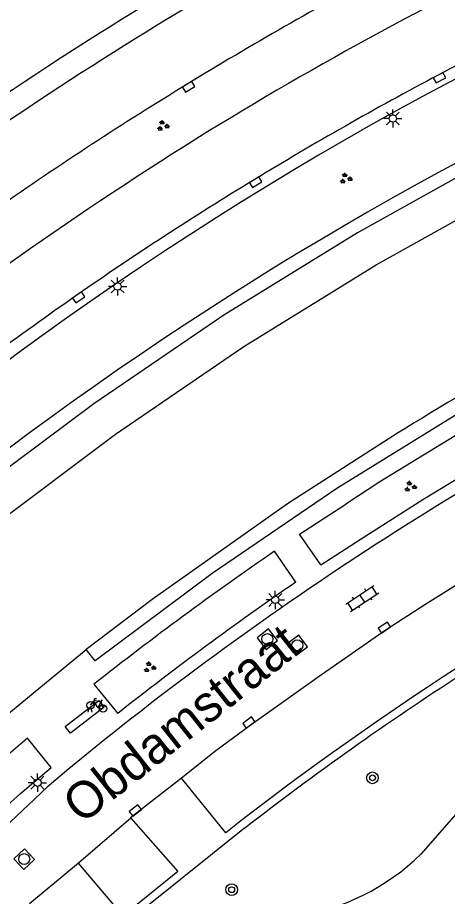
# Model space of a CAD drawing. Extents: x 125000 to 129004, y 397500 to 399008.
# Drawn here: x 127398.7 to 127428.1, y 398601.7 to 398661.9 of the extents above; entities that cross this region are included whole.
import ezdxf

# ---------------------------------------------------------------- set-up
doc = ezdxf.new("R2010")
doc.units = 0
for name, color, linetype in [('gg-anno-openbare ruimte label', 7, 'Continuous'), ('gg-bbg-hoofdgebouw', 7, 'Continuous'), ('gg-bbg-onder overbouw', 7, 'Continuous'), ('gg-bbg-pand overbouw', 7, 'Continuous'), ('gg-knt-BGT kruinlijn', 7, 'Continuous'), ('gg-knt-bovenkant onderkant talud', 7, 'Continuous'), ('gg-knt-onverhard', 7, 'Continuous'), ('gg-knt-verharding', 7, 'Continuous'), ('gg-knt-verharding nz', 7, 'Continuous'), ('gt-symb-boom', 7, 'Continuous'), ('gt-symb-fietsenrek', 7, 'Continuous'), ('gt-symb-groenvak', 7, 'Continuous'), ('gt-symb-klinker verharding', 7, 'Continuous'), ('gt-symb-kolk', 7, 'Continuous'), ('gt-symb-lichtmast', 7, 'Continuous'), ('gt-symb-rioolschacht', 7, 'Continuous')]:
    doc.layers.add(name, color=color, linetype=linetype)

# ---------------------------------------------------------------- blocks, each defined once
blk = doc.blocks.new('gt0-KOLK')
at = {"layer": 'gt-symb-kolk'}
blk.add_lwpolyline([(0, 0), (0.375, 0), (0.375, 0.4), (-0.375, 0.4), (-0.375, 0), (0, 0)], dxfattribs=at)
blk = doc.blocks.new('gt0-BOOM')
at = {"layer": 'gt-symb-boom'}
for radius in [0.4, 0.2]:
    blk.add_circle((0, 0), radius, dxfattribs=at)
blk = doc.blocks.new('gt0-RS')
at = {"layer": 'gt-symb-rioolschacht'}
blk.add_lwpolyline([(-0.5, -0.5), (0.5, -0.5), (0.5, 0.5), (-0.5, 0.5)], close=True, dxfattribs=at)
blk.add_circle((0, 0), 0.375, dxfattribs=at)
blk = doc.blocks.new('gt0-LMAST')
at = {"layer": 'gt-symb-lichtmast'}
for p, q in [((-0.005, 0.246), (-0.005, 0.621)), ((-0.182, 0.173), (-0.447, 0.438)), ((0.172, 0.173), (0.437, 0.438)), ((-0.255, -0.004), (-0.63, -0.004)), ((-0.182, -0.181), (-0.447, -0.446)), ((-0.005, -0.254), (-0.005, -0.629)), ((0.437, -0.446), (0.172, -0.181)), ((0.245, -0.004), (0.62, -0.004))]:
    blk.add_line(p, q, dxfattribs=at)
blk.add_circle((-0.005, -0.004), 0.25, dxfattribs=at)
blk = doc.blocks.new('gt0-KL1')
at = {"layer": 'gt-symb-klinker verharding'}
for p, q in [((-1.15, 0.3), (1.15, 0.3)), ((-1, -0.3), (-1, 0.3)), ((-0.5, 0.3), (-0.5, 0.45)), ((0, -0.3), (0, 0.3)), ((0.5, 0.3), (0.5, 0.45)), ((1, -0.3), (1, 0.3)), ((-1.15, -0.3), (1.15, -0.3)), ((-0.5, -0.45), (-0.5, -0.3)), ((0.5, -0.45), (0.5, -0.3))]:
    blk.add_line(p, q, dxfattribs=at)
blk = doc.blocks.new('gt0-GRVAK')
at = {"layer": 'gt-symb-groenvak'}
for p, q in [((-0.11, 0.189), (-0.228, 0.24)), ((-0.182, 0.153), (0.088, 0.153)), ((-0.091, 0.211), (-0.156, 0.322)), ((-0.047, 0.214), (-0.047, 0.393)), ((-0.004, 0.211), (0.061, 0.322)), ((0.015, 0.189), (0.133, 0.24)), ((0.262, -0.052), (0.197, 0.059)), ((0.305, -0.049), (0.305, 0.13)), ((0.349, -0.052), (0.414, 0.059)), ((-0.245, -0.228), (-0.363, -0.177)), ((-0.318, -0.264), (-0.047, -0.264)), ((-0.226, -0.206), (-0.291, -0.095)), ((-0.183, -0.203), (-0.183, -0.024)), ((-0.139, -0.206), (-0.074, -0.095)), ((-0.12, -0.228), (-0.002, -0.177)), ((0.243, -0.074), (0.125, -0.023)), ((0.17, -0.11), (0.441, -0.11)), ((0.368, -0.074), (0.486, -0.023))]:
    blk.add_line(p, q, dxfattribs=at)
blk = doc.blocks.new('gt0-FREK')
at = {"layer": 'gt-symb-fietsenrek'}
for p, q in [((0.259, 0.762), (0.294, 0.823)), ((0.54, 0.335), (0.259, 0.762)), ((0.294, 0.823), (0.767, 0.714)), ((0.767, 0.714), (0.54, 0.335)), ((0.757, 0.841), (0.866, 0.816)), ((0.767, 0.714), (0.84, 0.822)), ((0.895, 0.252), (0.767, 0.714))]:
    blk.add_line(p, q, dxfattribs=at)
for points in [[(0.036, 0.476), (0.228, 0.708), (0.259, 0.762)], [(0.294, 0.823), (0.36, 0.937), (0.452, 0.935)], [(-0.124, 0), (-0.047, 0.312), (0.053, 0.312), (0.12, 0)], [(0.54, 0.335), (0.555, 0.305), (0.895, 0.252)]]:
    blk.add_lwpolyline(points, dxfattribs=at)
for centre in [(0.036, 0.476), (0.895, 0.252)]:
    blk.add_circle(centre, 0.252, dxfattribs=at)

msp = doc.modelspace()

# ---------------------------------------------------------------- linework, layer by layer
at = {"layer": 'gg-bbg-hoofdgebouw'}
msp.add_lwpolyline([(127387.577, 398605.073), (127395.681, 398612.269), (127403.346, 398618.581)], dxfattribs=at)
at = {"layer": 'gg-bbg-onder overbouw'}
for points in [[(127395.099, 398628.87), (127396.719, 398626.864), (127405.355, 398633.336), (127414.142, 398639.334), (127423.194, 398644.921), (127432.482, 398650.099), (127441.993, 398654.861), (127452.075, 398659.333), (127451.1, 398661.74)], [(127424.658, 398633.392), (127417.133, 398628.546), (127407.875, 398622.006), (127403.346, 398618.581)]]:
    msp.add_lwpolyline(points, dxfattribs=at)
msp.add_arc((127534.454, 398456.434), 208.253, 115.88524, 121.8181, dxfattribs=at)
at = {"layer": 'gg-bbg-pand overbouw'}
for points in [[(127451.1, 398661.74), (127440.918, 398657.163), (127431.288, 398652.342), (127421.909, 398647.112), (127412.764, 398641.469), (127403.875, 398635.401), (127395.099, 398628.87)], [(127460.979, 398651.501), (127461.347, 398650.575), (127453.704, 398647.404), (127447.154, 398644.434), (127437.92, 398639.818), (127429.161, 398634.938), (127420.506, 398629.597), (127411.977, 398623.786), (127403.961, 398617.798), (127403.346, 398618.581)]]:
    msp.add_lwpolyline(points, dxfattribs=at)
at = {"layer": 'gg-knt-BGT kruinlijn'}
for centre, radius, start, end in [((127537.688, 398448.81), 250.461, 112.48262, 126.68841), ((127543.509, 398438.137), 242.654, 102.46901, 130.34855)]:
    msp.add_arc(centre, radius, start, end, dxfattribs=at)
at = {"layer": 'gg-knt-bovenkant onderkant talud'}
msp.add_arc((127540.915, 398445.372), 240.149, 104.69316, 136.18243, dxfattribs=at)
at = {"layer": 'gg-knt-onverhard'}
msp.add_line((127432.496, 398611.739), (127426.258, 398604.561), dxfattribs=at)
msp.add_arc((127415.236, 398615.878), 15.797, 278.99429, 314.24296, dxfattribs=at)
at = {"layer": 'gg-knt-verharding'}
for p, q in [((127417.96, 398626.487), (127421.131, 398628.536)), ((127419.42, 398624.375), (127417.96, 398626.487)), ((127419.42, 398624.375), (127422.487, 398626.369)), ((127417.709, 398623.192), (127416.249, 398625.304)), ((127403.882, 398616.201), (127405.51, 398614.204)), ((127402.163, 398610.414), (127400.673, 398609.156)), ((127412.905, 398606.034), (127409.868, 398609.778)), ((127400.673, 398609.156), (127393.457, 398602.352)), ((127406.404, 398607.024), (127409.631, 398603.375)), ((127402.82, 398603.938), (127399.478, 398601.172))]:
    msp.add_line(p, q, dxfattribs=at)
for points in [[(127422.487, 398626.369), (127426.385, 398628.852), (127430.337, 398631.248), (127429.017, 398633.472), (127423.453, 398630.051), (127421.131, 398628.536)], [(127392.682, 398603.2), (127398.858, 398608.72), (127400.959, 398610.502), (127399.324, 398612.506), (127397.223, 398610.724), (127392.254, 398606.313), (127389.321, 398603.609)], [(127409.868, 398609.778), (127406.38, 398607.052), (127406.404, 398607.024)], [(127414.189, 398606.332), (127407.617, 398601.063), (127405.886, 398599.631)], [(127409.631, 398603.375), (127405.889, 398600.335), (127402.82, 398603.938)]]:
    msp.add_lwpolyline(points, dxfattribs=at)
for centre, radius, start, end in [((127544.119, 398438.386), 253.078, 114.76317, 121.33487), ((127550.901, 398428.792), 272.826, 119.51363, 125.39832), ((127546.427, 398435.012), 260.668, 118.08244, 121.49164), ((127545.737, 398434.025), 253.219, 114.58076, 117.85064), ((127542.028, 398441.92), 244.506, 117.94648, 121.34426), ((127543.765, 398438.625), 256.197, 121.40602, 124.87002), ((127548.319, 398433.702), 259.265, 121.58932, 128.44799), ((127538.679, 398447.238), 238.222, 121.32178, 124.80167), ((127546.439, 398437.06), 251.009, 124.93005, 128.24464), ((127546.774, 398434.584), 227.659, 116.7112, 129.43556), ((127543.548, 398439.49), 211.671, 116.78052, 128.11202), ((127542.095, 398441.383), 222.855, 124.38133, 128.33014), ((127548.745, 398432.57), 231.316, 124.50517, 128.25905), ((127543.581, 398439.616), 211.036, 122.8657, 127.81573)]:
    msp.add_arc(centre, radius, start, end, dxfattribs=at)
at = {"layer": 'gg-knt-verharding nz'}
msp.add_line((127406.404, 398607.024), (127402.82, 398603.938), dxfattribs=at)
for points in [[(127446.116, 398632.846), (127444.812, 398632.185), (127439.447, 398629.272), (127434.108, 398626.311), (127431.638, 398624.832), (127426.52, 398621.633), (127423.874, 398619.914), (127419.23, 398616.695), (127414.633, 398613.41), (127412.224, 398611.629), (127409.868, 398609.778)], [(127404.213, 398615.083), (127404.585, 398614.638), (127402.275, 398612.857), (127401.903, 398613.302), (127404.213, 398615.083)]]:
    msp.add_lwpolyline(points, dxfattribs=at)

# ---------------------------------------------------------------- block references
at = {"layer": 'gt-symb-boom'}
for p in [(127422.945, 398609.79), (127413.307, 398602.13)]:
    msp.add_blockref('gt0-BOOM', p, dxfattribs=at)
at = {"layer": 'gt-symb-fietsenrek'}
msp.add_blockref('gt0-FREK', (127403.605, 398614.282), dxfattribs=at)
at = {"layer": 'gt-symb-groenvak'}
for p in [(127408.594, 398654.439), (127421.108, 398650.834), (127425.518, 398629.733), (127407.679, 398617.357)]:
    msp.add_blockref('gt0-GRVAK', p, dxfattribs=at)
at = {"layer": 'gt-symb-klinker verharding', "rotation": 33.2928485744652}
msp.add_blockref('gt0-KL1', (127422.248, 398622.072), dxfattribs=at)
at = {"layer": 'gt-symb-kolk'}
for p, rotation in [((127427.441, 398657.913), -152.1027289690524), ((127410.261, 398657.288), -148.53512697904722), ((127414.841, 398650.742), -148.66279427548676), ((127402.717, 398642.85), -145.18164551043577), ((127423.874, 398619.914), 33.42003119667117), ((127414.362, 398613.741), -143.54278990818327), ((127406.838, 398607.397), 38.46294706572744)]:
    msp.add_blockref('gt0-KOLK', p, dxfattribs=dict(at, rotation=rotation))
at = {"layer": 'gt-symb-lichtmast'}
for p in [(127424.346, 398654.945), (127405.5, 398643.443), (127416.295, 398621.977), (127400.017, 398609.459)]:
    msp.add_blockref('gt0-LMAST', p, dxfattribs=at)
at = {"layer": 'gt-symb-rioolschacht'}
for p, rotation in [((127415.75, 398619.29), 128.1765376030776), ((127417.8, 398618.866), 126.95012772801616), ((127399.104, 398604.224), -46.70135460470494)]:
    msp.add_blockref('gt0-RS', p, dxfattribs=dict(at, rotation=rotation))

# ---------------------------------------------------------------- texts
at = {"layer": 'gg-anno-openbare ruimte label'}
msp.add_text('Obdamstraat', height=2.5, rotation=38.3, dxfattribs=at).set_placement((127403.034, 398606.551))

doc.saveas('drawing.dxf')
